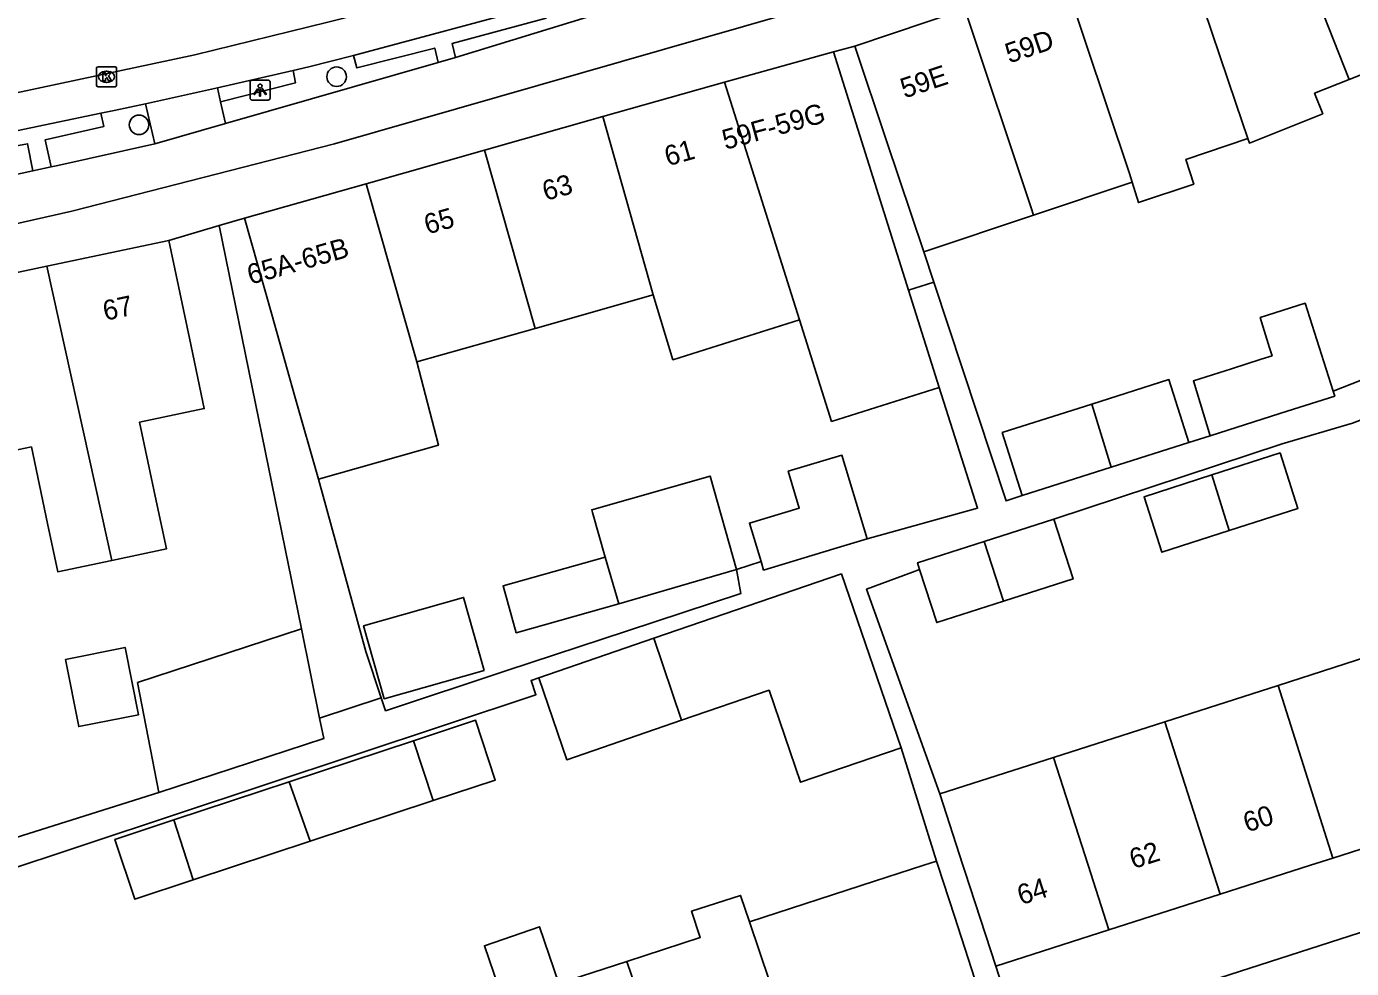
# Model space of a CAD drawing. Extents: x 158087 to 159494, y 382905 to 383981.
# Drawn here: x 159142.1 to 159208.4, y 383244.8 to 383291.9 of the extents above; entities that cross this region are included whole.
import ezdxf

# ---------------------------------------------------------------- set-up
doc = ezdxf.new("R2010")
doc.units = 0
for name, color, linetype in [('IMGEO_Boom', 7, 'Continuous'), ('IMGEO_Fietspad_gesloten', 7, 'Continuous'), ('IMGEO_Kolk', 7, 'Continuous'), ('IMGEO_Lichtpunt', 7, 'Continuous'), ('IMGEO_Pand', 7, 'Continuous'), ('IMGEO_Pand_nummerreeks', 7, 'Continuous'), ('IMGEO_Pand_overbouw', 7, 'Continuous'), ('IMGEO_Parkeervlak_open', 7, 'Continuous'), ('IMGEO_Rijbaan_lokaal_gesloten', 7, 'Continuous'), ('IMGEO_Voetpad_open', 7, 'Continuous')]:
    doc.layers.add(name, color=color, linetype=linetype)

msp = doc.modelspace()

# ---------------------------------------------------------------- linework, layer by layer
at = {"layer": 'IMGEO_Boom'}
for centre in [(159157.629, 383289.436), (159147.745, 383287.031)]:
    msp.add_circle(centre, 0.489, dxfattribs=at)
at = {"layer": 'IMGEO_Fietspad_gesloten'}
for points in [[(159135.301, 383280.668), (159144.389, 383282.718), (159157.526, 383286.08), (159180.016, 383292.54), (159201.192, 383299.584), (159214.535, 383304.621), (159229.307, 383310.511), (159254.784, 383322.524), (159256.267, 383323.273), (159257.131, 383323.709), (159257.993, 383324.146), (159258.854, 383324.586), (159281.973, 383336.28)], [(159197.965, 383300.948), (159163.581, 383290.397)], [(159162.712, 383290.153), (159152.074, 383287.094)], [(159163.581, 383290.397), (159162.712, 383290.153)], [(159152.074, 383287.094), (159148.543, 383286.079)], [(159148.543, 383286.079), (159143.688, 383284.998), (159143.346, 383284.923)], [(159143.346, 383284.923), (159142.438, 383284.723)], [(159142.438, 383284.723), (159138.828, 383283.94), (159137.465, 383283.65)]]:
    msp.add_lwpolyline(points, dxfattribs=at)
at = {"layer": 'IMGEO_Kolk'}
for p, q in [((159145.62, 383289.01), (159145.62, 383289.862)), ((159145.695, 383289.936), (159146.547, 383289.936)), ((159146.108, 383289.716), (159146.133, 383289.716)), ((159146.621, 383289.862), (159146.621, 383289.01)), ((159146.547, 383288.936), (159145.695, 383288.936)), ((159146.131, 383289.156), (159146.106, 383289.156))]:
    msp.add_line(p, q, dxfattribs=at)
for points in [[(159145.62, 383289.01), (159145.62, 383289.862)], [(159145.695, 383289.936), (159146.547, 383289.936)], [(159145.941, 383289.636), (159146.064, 383289.636), (159146.064, 383289.485), (159146.194, 383289.636), (159146.358, 383289.636), (159146.212, 383289.485), (159146.365, 383289.236), (159146.213, 383289.236), (159146.128, 383289.4), (159146.064, 383289.333), (159146.064, 383289.236), (159145.941, 383289.236), (159145.941, 383289.636)], [(159146.621, 383289.862), (159146.621, 383289.01)], [(159146.547, 383288.936), (159145.695, 383288.936)]]:
    msp.add_lwpolyline(points, dxfattribs=at)
for centre, start, end in [((159145.697, 383289.86), 91.55205, 178.44795), ((159145.697, 383289.86), 91.55205, 178.44795), ((159146.545, 383289.86), 1.55205, 88.44795), ((159146.545, 383289.86), 1.55205, 88.44795), ((159145.697, 383289.012), 181.55205, 268.44795), ((159145.697, 383289.012), 181.55205, 268.44795), ((159146.545, 383289.012), 271.55205, 358.44795), ((159146.545, 383289.012), 271.55205, 358.44795)]:
    msp.add_arc(centre, 0.0765, start, end, dxfattribs=at)
for centre, major_axis, ratio, start_param, end_param in [((159146.107, 383289.436), (-0.387, 0.002), 0.722429, 4.712389, 7.853982), ((159146.132, 383289.436), (-0.39, 0.002), 0.717154, 1.570796, 4.712389)]:
    msp.add_ellipse(centre, major_axis=major_axis, ratio=ratio, start_param=start_param, end_param=end_param, dxfattribs=at)
at = {"layer": 'IMGEO_Lichtpunt'}
for p, q in [((159153.303, 383289.171), (159153.303, 383288.364)), ((159153.303, 383289.171), (159153.303, 383288.364)), ((159154.205, 383289.266), (159153.397, 383289.266)), ((159154.205, 383289.266), (159153.397, 383289.266)), ((159154.299, 383288.364), (159154.299, 383289.171)), ((159154.299, 383288.364), (159154.299, 383289.171)), ((159153.397, 383288.27), (159154.205, 383288.27)), ((159153.397, 383288.27), (159154.205, 383288.27))]:
    msp.add_line(p, q, dxfattribs=at)
for points in [[(159153.677, 383288.835), (159153.716, 383288.807), (159153.528, 383288.545), (159153.49, 383288.572), (159153.677, 383288.835)], [(159153.779, 383288.787), (159153.826, 383288.787), (159153.826, 383288.465), (159153.779, 383288.465), (159153.779, 383288.787)], [(159153.889, 383288.807), (159153.927, 383288.834), (159154.114, 383288.572), (159154.075, 383288.544), (159153.889, 383288.807)]]:
    msp.add_lwpolyline(points, dxfattribs=at)
msp.add_circle((159153.802, 383288.969), 0.0994, dxfattribs=at)
for centre, start, end in [((159153.397, 383289.171), 90, 180), ((159153.397, 383289.171), 90, 180), ((159154.205, 383289.171), 0, 90), ((159154.205, 383289.171), 0, 90), ((159153.397, 383288.364), 180, 270), ((159153.397, 383288.364), 180, 270), ((159154.205, 383288.364), 270, 0), ((159154.205, 383288.364), 270, 360)]:
    msp.add_arc(centre, 0.0946, start, end, dxfattribs=at)
at = {"layer": 'IMGEO_Pand'}
for points in [[(159208.266, 383289.291), (159204.712, 383298.355)], [(159199.812, 383296.41), (159202.612, 383288.115), (159203.211, 383286.341)], [(159193.982, 383294.461), (159197.284, 383284.59), (159197.418, 383284.156)], [(159183.548, 383290.972), (159189.05, 383292.812)], [(159189.05, 383292.812), (159192.373, 383282.879), (159192.487, 383282.509)], [(159212.995, 383292.028), (159210.122, 383290.885), (159210.416, 383290.146), (159208.266, 383289.291)], [(159183.548, 383290.972), (159185.137, 383286.232), (159186.999, 383280.675)], [(159177.031, 383289.167), (159182.477, 383290.675)], [(159187.774, 383273.894), (159186.24, 383278.755), (159182.477, 383290.675)], [(159170.942, 383287.439), (159177.031, 383289.167)], [(159177.031, 383289.167), (159180.782, 383277.279)], [(159208.266, 383289.291), (159206.548, 383288.607), (159206.956, 383287.583), (159203.285, 383286.121), (159203.211, 383286.341)], [(159165.026, 383285.76), (159170.942, 383287.439)], [(159173.467, 383278.523), (159170.942, 383287.439)], [(159203.211, 383286.341), (159200.105, 383285.304), (159200.5, 383284.065), (159197.731, 383283.14), (159197.418, 383284.156)], [(159159.11, 383284.082), (159165.026, 383285.76)], [(159167.553, 383276.848), (159165.026, 383285.76)], [(159197.418, 383284.156), (159192.487, 383282.509)], [(159153.022, 383282.354), (159159.11, 383284.082)], [(159161.635, 383275.171), (159159.11, 383284.082)], [(159156.718, 383269.309), (159155.546, 383273.446), (159154.385, 383277.544), (159153.022, 383282.354)], [(159192.487, 383282.509), (159186.999, 383280.675)], [(159143.134, 383279.962), (159149.23, 383281.252)], [(159149.23, 383281.252), (159150.265, 383276.361), (159151.01, 383272.841), (159147.776, 383272.158), (159148.605, 383268.231), (159149.115, 383265.817), (159146.39, 383265.242)], [(159137.705, 383278.813), (159143.134, 383279.962)], [(159146.39, 383265.242), (159145.857, 383267.651), (159143.134, 383279.962)], [(159173.467, 383278.523), (159167.553, 383276.848)], [(159180.782, 383277.279), (159174.45, 383275.281), (159173.467, 383278.523)], [(159201.328, 383271.482), (159200.483, 383274.222), (159202.383, 383274.827), (159203.878, 383275.304), (159204.421, 383275.477), (159204.297, 383275.877), (159203.83, 383277.389), (159206.072, 383278.104), (159207.474, 383273.708)], [(159167.553, 383276.848), (159161.635, 383275.171)], [(159187.774, 383273.894), (159182.387, 383272.194), (159180.782, 383277.279)], [(159161.635, 383275.171), (159162.724, 383271.011), (159156.718, 383269.309)], [(159195.4, 383273.061), (159199.259, 383274.291), (159200.263, 383271.142)], [(159201.328, 383271.482), (159204.384, 383272.456), (159205.175, 383272.708), (159207.551, 383273.465), (159207.474, 383273.708)], [(159191.924, 383268.485), (159190.92, 383271.633), (159195.4, 383273.061)], [(159196.374, 383269.903), (159195.4, 383273.061)], [(159146.39, 383265.242), (159143.684, 383264.672), (159143.175, 383267.085), (159142.365, 383270.924), (159139.502, 383270.32), (159139.465, 383270.493)], [(159196.374, 383269.903), (159200.263, 383271.142)], [(159178.856, 383265.181), (159178.278, 383267.106), (159180.771, 383267.855), (159180.217, 383269.699), (159182.901, 383270.506), (159184.159, 383266.318)], [(159201.397, 383269.516), (159204.821, 383270.616), (159205.714, 383267.835), (159202.277, 383266.731)], [(159191.924, 383268.485), (159196.374, 383269.903)], [(159171.062, 383265.413), (159170.433, 383267.635), (159170.391, 383267.781), (159176.308, 383269.457), (159177.632, 383264.784)], [(159202.277, 383266.731), (159198.906, 383265.649), (159198.013, 383268.43), (159201.397, 383269.516)], [(159201.397, 383269.516), (159202.277, 383266.731)], [(159193.502, 383267.311), (159190.023, 383266.194)], [(159193.502, 383267.311), (159194.462, 383264.321), (159190.981, 383263.204)], [(159178.856, 383265.181), (159178.982, 383264.763), (159182.501, 383265.82), (159184.159, 383266.318)], [(159190.023, 383266.194), (159186.685, 383265.122), (159186.79, 383264.796)], [(159190.023, 383266.194), (159190.981, 383263.204)], [(159171.738, 383263.077), (159166.615, 383261.626), (159165.952, 383263.965), (159171.062, 383265.413)], [(159171.062, 383265.413), (159171.738, 383263.077)], [(159177.632, 383264.784), (159171.738, 383263.077)], [(159185.861, 383255.872), (159182.877, 383264.568), (159173.495, 383261.349)], [(159190.981, 383263.204), (159187.645, 383262.133), (159186.79, 383264.796)], [(159165.015, 383259.744), (159160.012, 383258.327), (159158.979, 383261.972), (159163.983, 383263.389), (159165.015, 383259.744)], [(159148.728, 383253.628), (159147.675, 383259.132), (159155.88, 383261.815)], [(159155.88, 383261.815), (159156.778, 383257.349)], [(159173.495, 383261.349), (159167.736, 383259.373)], [(159173.495, 383261.349), (159174.881, 383257.245)], [(159144.062, 383260.293), (159147.049, 383260.89), (159147.721, 383257.526), (159144.734, 383256.929), (159144.062, 383260.293)], [(159204.722, 383258.993), (159210.289, 383260.78)], [(159174.881, 383257.245), (159169.142, 383255.276), (159167.736, 383259.373)], [(159199.055, 383257.174), (159204.722, 383258.993)], [(159207.451, 383250.356), (159204.722, 383258.993)], [(159185.861, 383255.872), (159180.839, 383254.149), (159179.261, 383258.748), (159174.881, 383257.245)], [(159148.728, 383253.628), (159156.983, 383256.327), (159156.778, 383257.349)], [(159161.473, 383256.221), (159164.576, 383257.246), (159165.564, 383254.254), (159162.461, 383253.229)], [(159193.486, 383255.387), (159199.055, 383257.174)], [(159199.055, 383257.174), (159201.354, 383250), (159201.819, 383248.547)], [(159161.473, 383256.221), (159155.263, 383254.17)], [(159162.461, 383253.229), (159161.473, 383256.221)], [(159187.795, 383253.56), (159193.486, 383255.387)], [(159196.25, 383246.758), (159195.212, 383250), (159193.486, 383255.387)], [(159155.263, 383254.17), (159149.493, 383252.264)], [(159155.263, 383254.17), (159156.309, 383251.197)], [(159156.309, 383251.197), (159162.461, 383253.229)], [(159187.795, 383253.56), (159188.959, 383250), (159189.057, 383249.699), (159190.597, 383244.942)], [(159149.493, 383252.264), (159146.543, 383251.289), (159147.531, 383248.297), (159150.452, 383249.262)], [(159150.452, 383249.262), (159149.493, 383252.264)], [(159213.052, 383252.155), (159207.451, 383250.356)], [(159150.452, 383249.262), (159156.309, 383251.197)], [(159207.451, 383250.356), (159206.344, 383250), (159201.819, 383248.547)], [(159178.281, 383247.173), (159184.538, 383249.2), (159187.006, 383250), (159187.639, 383250.205)], [(159190.072, 383242.696), (159188.531, 383247.453), (159187.705, 383250), (159187.639, 383250.205)], [(159178.281, 383247.173), (159177.837, 383248.487), (159175.386, 383247.694), (159175.814, 383246.374), (159172.14, 383245.184)], [(159201.819, 383248.547), (159196.25, 383246.758)], [(159180.806, 383239.694), (159178.281, 383247.173)], [(159172.14, 383245.184), (159168.748, 383244.085), (159167.771, 383246.919), (159165.02, 383245.97), (159165.98, 383243.188)], [(159196.25, 383246.758), (159190.597, 383244.942)], [(159172.14, 383245.184), (159174.699, 383237.715)]]:
    msp.add_lwpolyline(points, dxfattribs=at)
at = {"layer": 'IMGEO_Pand_overbouw'}
msp.add_lwpolyline([(159182.477, 383290.675), (159186.24, 383278.755), (159187.508, 383279.156), (159186.999, 383280.675), (159185.137, 383286.232), (159183.548, 383290.972)], close=True, dxfattribs=at)
at = {"layer": 'IMGEO_Parkeervlak_open'}
for points in [[(159158.468, 383290.504), (159156.237, 383289.931), (159155.457, 383289.751)], [(159145.837, 383287.606), (159146.5, 383287.743), (159148.066, 383288.085)]]:
    msp.add_lwpolyline(points, dxfattribs=at)
at = {"layer": 'IMGEO_Rijbaan_lokaal_gesloten'}
msp.add_lwpolyline([(159072.559, 383274.42), (159077.525, 383275.426), (159100.161, 383280.074), (159133.926, 383287.001), (159150.545, 383290.537), (159157.188, 383292.169), (159162.209, 383293.442), (159164.531, 383294.084), (159166.849, 383294.736), (159169.164, 383295.4)], dxfattribs=at)
at = {"layer": 'IMGEO_Voetpad_open'}
for points in [[(159167.925, 383293.037), (159158.468, 383290.504)], [(159163.581, 383290.397), (159163.402, 383291.093), (159168.115, 383292.363), (159167.925, 383293.037)], [(159158.468, 383290.504), (159158.637, 383289.885), (159162.534, 383290.866), (159162.712, 383290.153)], [(159182.477, 383290.675), (159183.548, 383290.972)], [(159155.457, 383289.751), (159151.666, 383288.875)], [(159155.457, 383289.751), (159155.579, 383289.133), (159151.824, 383288.173)], [(159151.666, 383288.875), (159151.375, 383288.808), (159148.066, 383288.085)], [(159151.666, 383288.875), (159151.824, 383288.173)], [(159151.824, 383288.173), (159152.074, 383287.094)], [(159140.19, 383286.426), (159141.613, 383286.736), (159145.837, 383287.606)], [(159145.837, 383287.606), (159145.981, 383286.939), (159143.044, 383286.274), (159143.346, 383284.923)], [(159148.066, 383288.085), (159148.543, 383286.079)], [(159142.438, 383284.723), (159142.171, 383286.087), (159140.339, 383285.744), (159140.19, 383286.426)], [(159153.022, 383282.354), (159151.76, 383281.987)], [(159151.76, 383281.987), (159149.23, 383281.252)], [(159155.88, 383261.815), (159151.76, 383281.987)], [(159186.999, 383280.675), (159187.508, 383279.156), (159191.116, 383268.223), (159191.924, 383268.485)], [(159231.999, 383270.958), (159228.951, 383280.005), (159226.679, 383279.138), (159223.142, 383277.788), (159219.462, 383276.383), (159215.659, 383274.87), (159212.126, 383273.522), (159208.442, 383272.115), (159204.919, 383271.066), (159193.502, 383267.311)], [(159207.474, 383273.708), (159209.345, 383274.447)], [(159184.159, 383266.318), (159189.69, 383267.848), (159187.774, 383273.894)], [(159200.263, 383271.142), (159201.328, 383271.482)], [(159156.718, 383269.309), (159159.097, 383260.682), (159159.861, 383258.368)], [(159177.632, 383264.784), (159178.856, 383265.181)], [(159159.861, 383258.368), (159160.075, 383257.721), (159166.148, 383259.729), (159172.134, 383261.707), (159177.85, 383263.596), (159177.632, 383264.784)], [(159186.79, 383264.796), (159186.428, 383264.658), (159184.14, 383263.807), (159187.795, 383253.56)], [(159167.736, 383259.373), (159167.353, 383259.241), (159167.598, 383258.527), (159140.464, 383249.512)], [(159156.778, 383257.349), (159159.861, 383258.368)], [(159187.639, 383250.205), (159185.861, 383255.872)], [(159237.003, 383255.736), (159219.296, 383250), (159191.824, 383241.138)], [(159127.623, 383246.976), (159148.728, 383253.628)], [(159190.597, 383244.942), (159191.824, 383241.138)]]:
    msp.add_lwpolyline(points, dxfattribs=at)

# ---------------------------------------------------------------- texts
at = {"layer": 'IMGEO_Pand_nummerreeks'}
for s, rotation, p in [('59D', 18.49766, (159191.27, 383290.095)), ('59E', 18.4818, (159186.031, 383288.344)), ('59F-59G', 15.47744, (159177.074, 383285.776)), ('61', 15.84344, (159174.194, 383284.953)), ('63', 15.84429, (159168.085, 383283.219)), ('65', 15.83533, (159162.168, 383281.54)), ('65A-65B', 15.84801, (159153.319, 383279.029)), ('67', 11.94617, (159146.052, 383277.226)), ('60', 17.80674, (159203.168, 383251.626)), ('62', 17.80923, (159197.476, 383249.799)), ('64', 17.80674, (159191.865, 383247.995))]:
    msp.add_text(s, height=1, rotation=rotation, dxfattribs=at).set_placement(p)

doc.saveas('drawing.dxf')
